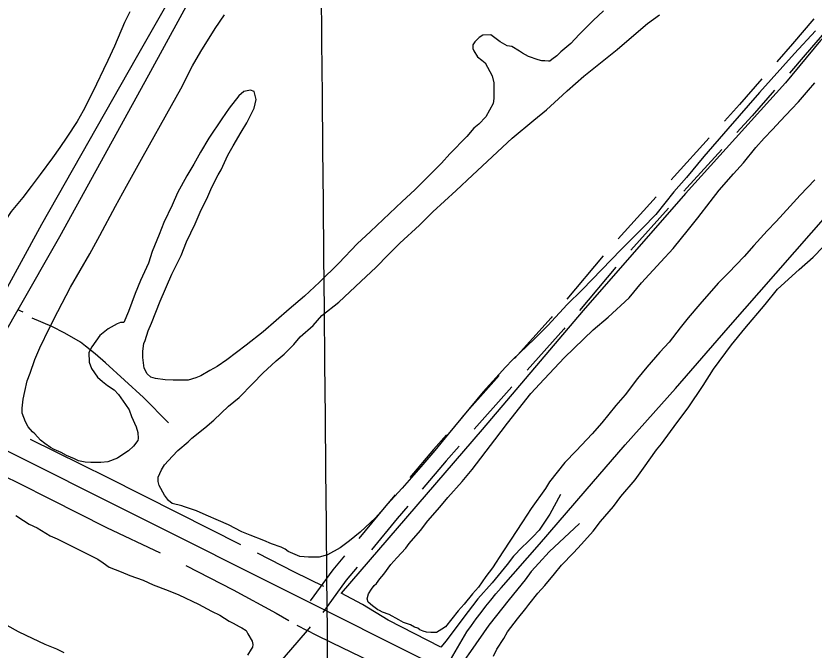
# Model space of a CAD drawing. Extents: x 3598634 to 3636690, y 517270 to 542944.
# Drawn here: x 3623397 to 3624807, y 524923 to 526042 of the extents above; entities that cross this region are included whole.
import ezdxf

# ---------------------------------------------------------------- set-up
doc = ezdxf.new("R2010")
doc.units = 0
for name, color, linetype in [('V-GRID-MAJR', 7, 'Continuous'), ('V-ROAD-CNTR', 7, 'Continuous'), ('V-SITE-VEGE', 7, 'Continuous'), ('V-TOPO-SHOR', 7, 'Continuous')]:
    doc.layers.add(name, color=color, linetype=linetype)

msp = doc.modelspace()

# ---------------------------------------------------------------- linework, layer by layer
at = {"layer": 'V-GRID-MAJR'}
msp.add_spline([(3623966.954, 522873.50800000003), (3623909.683, 528931.139), (3623852.383, 534991.855), (3623795.082, 541052.584), (3623795.0530000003, 541055.654)], degree=3, dxfattribs=at)
at = {"layer": 'V-ROAD-CNTR'}
for p, q in [((3624527.8285015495, 525723.1368969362), (3624460.949910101, 525648.7921306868)), ((3624550.107845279, 525703.046298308), (3624483.229256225, 525628.7015347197)), ((3624434.514240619, 525618.7795933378), (3624370.1845117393, 525542.2180150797)), ((3624456.807426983, 525598.6769614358), (3624392.4776980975, 525522.1153831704))]:
    msp.add_line(p, q, dxfattribs=at)
for points in [[(3621281.416398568, 526326.5993205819), (3624657.466646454, 524634.906703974)], [(3624806.569714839, 526037.2705111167), (3624768.952664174, 525993.3280326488), (3624741.2403196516, 525961.5624969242)], [(3624828.8565595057, 526017.1733688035), (3624791.651335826, 525973.7119673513), (3624763.5226730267, 525941.469222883)], [(3624714.944605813, 525931.4207874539), (3624675.459754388, 525886.1609048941), (3624648.6247460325, 525856.5830379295)], [(3624737.2269585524, 525911.3275126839), (3624697.8742456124, 525866.2190951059), (3624670.904175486, 525836.4923614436)], [(3624152.401, 524884.051), (3624193.795, 524954.76), (3624201.944, 524966.221), (3624210.2490000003, 524977.571), (3624218.707, 524988.81), (3624227.3170000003, 524999.937), (3624236.074, 525010.9450000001), (3624244.981, 525021.836), (3624254.0330000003, 525032.607), (3624322.031, 525109.786), (3624402.433, 525203.475), (3624473.565, 525284.851), (3624562.147, 525384.56), (3624655.275, 525491.693), (3624739.5100000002, 525587.852), (3624836.198, 525697.719), (3624944.099, 525815.795), (3625011.326, 525891.091)], [(3624621.747544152, 525826.958664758), (3624559.9824702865, 525758.8804620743), (3624554.5799381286, 525752.8748034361)], [(3624644.0269733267, 525806.8679879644), (3624582.2435297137, 525738.7695379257), (3624576.8592809, 525732.7842037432)], [(3624344.452620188, 525511.5933837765), (3624342.4371815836, 525509.1947235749), (3624277.587594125, 525437.2381479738)], [(3624366.7458065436, 525491.4907518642), (3624365.070818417, 525489.4972764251), (3624299.866929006, 525417.147570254)], [(3624250.8087839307, 525407.5245976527), (3624241.2053051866, 525396.8686556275), (3624184.3594086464, 525332.79627355)], [(3624273.0881188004, 525387.4340199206), (3624263.5686948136, 525376.8713443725), (3624206.639474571, 525312.7050461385)], [(3624157.812995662, 525302.8751707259), (3624134.5970846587, 525276.7079570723), (3624092.576340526, 525227.0930617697)], [(3624180.0930623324, 525282.7839441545), (3624157.2669153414, 525257.0560429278), (3624114.8666095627, 525206.9929901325)], [(3624066.724732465, 525196.5694512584), (3624047.5342549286, 525173.9107965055), (3624002.723031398, 525119.7358709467)], [(3624089.0150017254, 525176.469379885), (3624070.5397450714, 525154.6552034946), (3624025.023179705, 525099.627548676)], [(3623977.2283275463, 525088.9138229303), (3623956.8022267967, 525064.219507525), (3623916.6962231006, 525009.3735098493)], [(3623999.528478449, 525068.8055037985), (3623980.4897732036, 525045.788492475), (3623939.0991420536, 524989.1857335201)]]:
    msp.add_lwpolyline(points, dxfattribs=at)
at = {"layer": 'V-SITE-VEGE'}
for points in [[(3623598.045, 526049.658), (3623588.671, 526030.599), (3623571.1380000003, 525989.26), (3623559.0670000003, 525963.845), (3623551.682, 525947.956), (3623538.954, 525921.914), (3623530.235, 525903.486), (3623515.531, 525874.916), (3623504.873, 525855.888), (3623486.99, 525828.6680000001), (3623474.421, 525810.3200000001), (3623461.211, 525791.987), (3623439.427, 525762.28), (3623423.6, 525741.434), (3623409.08, 525721.845), (3623388.043, 525697.254), (3623378.106, 525682.06)], [(3624435.048, 526051.653), (3624416.612, 526034.39), (3624392.052, 526009.88), (3624377.165, 525993.567), (3624359.575, 525978.992), (3624352.56, 525971.733), (3624343.748, 525965.34), (3624340.225, 525962.603), (3624337.551, 525962.556), (3624331.292, 525963.343), (3624325.941, 525963.251), (3624319.668, 525964.928), (3624302.6180000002, 525970.879), (3624291.807, 525976.939), (3624286.396, 525980.415), (3624272.879, 525988.214), (3624264.822, 525989.858), (3624252.213, 525996.781), (3624235.9450000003, 526008.991), (3624221.677, 526008.747), (3624215.512, 526004.182), (3624207.605, 525996.907), (3624204.13, 525991.497), (3624204.236, 525985.252), (3624206.098, 525980.825), (3624212.522, 525970.228), (3624219.764, 525964.109), (3624226.0840000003, 525959.757), (3624229.789, 525951.79), (3624238.075, 525936.7660000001), (3624240.965, 525924.326), (3624241.438, 525896.678), (3624239.808, 525887.729), (3624226.826, 525864.312), (3624214.554, 525851.612), (3624205.758, 525844.323), (3624193.517, 525829.8420000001), (3624163.71, 525798.9990000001), (3624148.825, 525782.685), (3624131.295, 525764.5430000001), (3624101.4590000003, 525735.484), (3624079.515, 525714.591), (3624056.6780000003, 525693.681), (3624023.322, 525661.883), (3623999.608, 525640.066), (3623967.19, 525605.613), (3623932.972, 525572.017), (3623906.631, 525547.476), (3623879.364, 525524.708), (3623833.657, 525484.674), (3623803.733, 525460.966), (3623769.378, 525435.397), (3623752.632, 525423.513), (3623739.377, 525416.15), (3623723.474, 525406.957), (3623714.619, 525403.237), (3623701.301, 525399.4400000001), (3623674.546, 525398.982), (3623660.261, 525399.629), (3623643.268, 525402.015), (3623635.197, 525404.552)], [(3623621.3710000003, 525795.063), (3623671.588, 525884.243), (3623688.0300000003, 525913.963), (3623708.745, 525954.465), (3623723.48, 525979.698), (3623748.656, 526020.273), (3623765.1920000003, 526044.642)], [(3623937.548, 525513.2170000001), (3623967.473, 525536.925), (3624006.1040000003, 525573.2710000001), (3624033.324, 525598.715), (3624054.363, 525620.485), (3624075.417, 525641.367), (3624109.664, 525673.176), (3624133.347, 525696.777), (3624174.6380000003, 525734.061), (3624203.614, 525761.3200000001), (3624273.86, 525826.756), (3624311.674, 525858.629), (3624334.559, 525876.862), (3624362.669, 525902.323), (3624370.558, 525910.486), (3624400.455, 525935.977), (3624459.415, 525983.378), (3624480.5130000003, 526001.581), (3624513.054, 526028.903), (3624534.2, 526044.431)], [(3624809.457, 526016.136), (3624772.671, 525976.253), (3624710.5100000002, 525907.387), (3624654.514, 525843.09), (3624612.5300000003, 525794.194), (3624581.941, 525757.095), (3624559.181, 525731.724), (3624527.7460000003, 525691.934), (3624504.078, 525667.442), (3624466.356, 525630.2170000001), (3624397.1040000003, 525558.556), (3624370.7770000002, 525533.126), (3624336.6210000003, 525495.963), (3624312.938, 525472.361), (3624274.323, 525435.125), (3624262.049, 525422.4230000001), (3624222.65, 525378.928), (3624160.595, 525303.819), (3624137.004, 525274.8690000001), (3624112.521, 525245.904), (3624079.257, 525208.753), (3624059.111, 525186.997), (3624031.983, 525156.203), (3624004.7630000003, 525130.755), (3623986.292, 525115.274), (3623969.546, 525103.392), (3623947.4620000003, 525090.522), (3623932.362, 525086.694), (3623913.633, 525086.375), (3623898.441, 525087.899), (3623877.7770000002, 525096.465), (3623872.35, 525100.834), (3623865.153, 525104.279), (3623848.1010000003, 525110.23), (3623834.615, 525116.245), (3623810.367, 525125.643), (3623795.992, 525131.642), (3623772.589, 525143.729), (3623754.614, 525151.452), (3623733.045, 525160.895), (3623715.958, 525168.633), (3623694.432, 525175.399), (3623689.9420000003, 525177.107), (3623672.921, 525181.277), (3623666.5870000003, 525186.52), (3623659.284, 525196.209), (3623650.076, 525213.003), (3623648.169, 525220.105), (3623648.0300000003, 525228.133), (3623654.059, 525240.727), (3623659.259, 525249.736), (3623673.27, 525265.143), (3623682.912, 525275.121), (3623701.38, 525290.601), (3623707.518, 525296.952), (3623730.401, 525315.188), (3623746.2260000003, 525328.84), (3623772.5670000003, 525353.379), (3623791.036, 525368.86), (3623815.595, 525393.368), (3623833.128, 525411.509), (3623856.84, 525433.327), (3623870.912, 525445.166), (3623887.568, 525462.402), (3623898.933, 525475.978), (3623921.784, 525495.995), (3623937.548, 525513.2170000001)], [(3624017.4790000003, 525013.214), (3624020.002, 525022.178), (3624025.216, 525030.297), (3624029.568, 525036.617), (3624033.967, 525040.258), (3624040.073, 525048.395), (3624047.071, 525056.544), (3624059.2660000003, 525073.702), (3624069.771, 525085.48), (3624085.532, 525102.699), (3624091.639, 525110.832), (3624111.769, 525133.481), (3624124.858, 525150.653), (3624145.848, 525175.102), (3624159.829, 525192.291), (3624185.218, 525220.382), (3624202.704, 525241.2), (3624242.845, 525293.63), (3624265.529, 525323.46), (3624306.56, 525375.905), (3624330.213, 525401.29), (3624366.137, 525439.372), (3624417.04, 525488.42), (3624443.43, 525510.282), (3624480.307, 525544.814), (3624502.161, 525571.061), (3624536.3170000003, 525608.224), (3624558.217, 525631.792), (3624585.2970000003, 525665.265), (3624601.892, 525686.066), (3624623.716, 525714.095), (3624639.418, 525734.884), (3624664.792, 525763.866), (3624682.309, 525782.902), (3624704.147, 525810.0380000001), (3624719.034, 525826.35), (3624733.937, 525841.7710000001), (3624747.9450000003, 525857.179), (3624767.215, 525878.027), (3624779.487, 525890.727), (3624796.972, 525911.545), (3624808.353, 525924.232)], [(3623635.197, 525404.552), (3623628.846, 525410.688), (3623623.327, 525420.408), (3623621.224, 525439.106), (3623621.025, 525450.7), (3623622.58, 525464.108), (3623625.162, 525469.504), (3623630.225, 525486.542), (3623636.238, 525500.028), (3623651.6350000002, 525538.649), (3623672.2290000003, 525586.286), (3623688.609, 525619.576), (3623698.007, 525643.824), (3623713.5270000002, 525675.312), (3623722.094, 525695.978), (3623735.889, 525723.87), (3623742.75, 525740.045), (3623753.9790000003, 525761.648), (3623759.1750000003, 525770.661), (3623771.219, 525796.738), (3623780.755, 525812.958), (3623794.612, 525837.282), (3623805.04, 525853.5210000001), (3623817.971, 525879.612), (3623821.281, 525894.835), (3623817.469, 525909.044), (3623811.182, 525911.612), (3623799.631, 525908.7390000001), (3623790.8370000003, 525901.45), (3623773.366, 525879.741), (3623760.31, 525860.783), (3623737.702, 525826.495), (3623722.952, 525802.155), (3623710.8340000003, 525780.536), (3623698.698, 525759.811), (3623682.256, 525730.09), (3623672.813, 525708.5160000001), (3623658.17, 525677.934), (3623649.617, 525656.376), (3623637.636, 525626.731), (3623630.853, 525606.098), (3623617.103, 525575.529), (3623607.6890000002, 525552.172), (3623595.738, 525520.743), (3623587.1550000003, 525500.97), (3623581.804, 525500.88), (3623575.592, 525498.987), (3623559.6920000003, 525489.794), (3623544.7290000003, 525477.9400000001), (3623530.794, 525458.075), (3623525.613, 525448.177), (3623525.9020000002, 525431.227), (3623530.559, 525419.711), (3623540.629, 525404.716), (3623549.685, 525396.843), (3623558.727, 525389.862), (3623570.458, 525382.034), (3623577.73, 525374.127), (3623590.52, 525356.504), (3623596.932, 525346.801), (3623600.701, 525335.268), (3623609.046, 525316.677), (3623611.889, 525306.912), (3623612.964, 525296.225), (3623612.1350000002, 525292.643), (3623604.275, 525282.694), (3623595.495, 525274.514), (3623580.501, 525264.444), (3623576.088, 525261.694), (3623559.247, 525255.161), (3623546.779, 525254.055), (3623528.941, 525253.75), (3623519.115, 525254.473), (3623507.4760000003, 525256.951), (3623500.279, 525260.393), (3623485.9020000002, 525266.394), (3623476.8910000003, 525271.5920000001), (3623464.3140000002, 525276.728), (3623458.0100000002, 525280.189), (3623448.08, 525287.157), (3623439.943, 525293.262), (3623429.934, 525304.688), (3623426.307, 525308.196), (3623418.128, 525316.976), (3623413.518, 525325.819), (3623407.904, 525340.888), (3623407.753, 525349.805), (3623409.262, 525365.89), (3623412.598, 525379.329), (3623416.735, 525398.138), (3623421.859, 525411.603), (3623430.367, 525435.837), (3623438.933, 525456.502), (3623456.1750000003, 525491.59), (3623470.847, 525520.389), (3623493.302, 525563.596), (3623527.092, 525622.162), (3623545.272, 525654.59), (3623572.926, 525706.806), (3623591.95, 525741.9230000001), (3623621.3710000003, 525795.063)], [(3624808.609, 525752.948), (3624782.313, 525725.734), (3624764.796, 525706.7), (3624740.284, 525679.517), (3624724.504, 525663.188), (3624700.8680000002, 525636.908), (3624683.3510000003, 525617.878), (3624656.193, 525588.8640000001), (3624637.767, 525570.706), (3624605.396, 525533.574), (3624584.404, 525509.127), (3624570.4250000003, 525491.938), (3624551.2290000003, 525466.629), (3624534.589, 525448.504), (3624511.846, 525422.243), (3624495.236, 525402.33), (3624473.427, 525373.41), (3624456.804, 525354.388), (3624432.353, 525323.64), (3624414.8340000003, 525304.606), (3624386.801, 525274.684), (3624366.6380000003, 525253.821), (3624339.5700000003, 525219.458), (3624332.6350000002, 525207.741), (3624307.367, 525172.5160000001), (3624291.71, 525149.052), (3624270.856, 525116.579), (3624256.937, 525095.822), (3624238.679, 525067.853), (3624227.348, 525052.493), (3624214.29, 525033.534), (3624203.788, 525021.758), (3624188.931, 525003.66), (3624178.427, 524991.884), (3624155.713, 524963.839), (3624149.548, 524959.274), (3624139.824, 524953.755), (3624130.017, 524953.587), (3624121.974, 524954.34), (3624116.594, 524956.032), (3624110.305, 524958.6), (3624106.6920000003, 524961.215), (3624101.31, 524962.907), (3624094.099, 524967.245), (3624081.534, 524971.49), (3624073.432, 524975.812), (3624056.319, 524985.333), (3624044.648, 524989.593), (3624039.251, 524992.175), (3624036.546, 524993.914), (3624026.613, 525000.881), (3624019.3710000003, 525007.003), (3624017.4790000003, 525013.214)], [(3624240.463, 524911.764), (3624246.4930000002, 524924.356), (3624258.6580000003, 524943.3), (3624265.594, 524955.014), (3624283.049, 524977.618), (3624297.903, 524995.714), (3624303.134, 525002.939), (3624318.852, 525022.836), (3624331.108, 525036.428), (3624348.594, 525057.246), (3624360.8200000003, 525072.621), (3624381.859, 525094.393), (3624395.87, 525109.8), (3624416.89, 525132.461), (3624429.981, 525149.636), (3624452.724, 525175.897), (3624465.796, 525193.962), (3624491.173, 525222.946), (3624505.982, 525243.719), (3624528.6210000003, 525276.2220000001), (3624537.356, 525287.077), (3624564.377, 525324.117), (3624584.447, 525350.331), (3624611.4220000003, 525390.046), (3624629.663, 525418.907), (3624661.0530000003, 525461.3740000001), (3624684.644, 525490.327), (3624720.494, 525532.87), (3624742.33, 525560.008), (3624780.992, 525594.5700000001), (3624805.597, 525616.401), (3624841.537, 525653.593)], [(3623396.6520000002, 525160.4450000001), (3623409.936, 525151.188), (3623420.075, 525145.204), (3623434.055, 525138.501), (3623457.507, 525124.5430000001), (3623469.586, 525119.161), (3623541.344, 525083.039), (3623550.832, 525076.428), (3623561.588, 525069.147), (3623582.592, 525061.017), (3623597.852, 525054.285), (3623621.4220000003, 525046.101), (3623639.222, 525038.036), (3623665.958, 525027.859), (3623684.413, 525020.421), (3623719.358, 525003.662), (3623742.193, 524991.002), (3623756.812, 524984.284), (3623773.273, 524973.68), (3623780.9020000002, 524970.3150000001), (3623791.046, 524964.333), (3623796.123, 524961.662), (3623803.727, 524957.013), (3623806.8140000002, 524951.174), (3623814.244, 524938.1900000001), (3623815.409, 524932.392), (3623814.676, 524927.915), (3623812.673, 524924.11), (3623806.035, 524913.337)], [(3623482.113, 524917.444), (3623468.7770000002, 524924.132), (3623448.414, 524932.253), (3623414.74, 524948.344), (3623401.404, 524955.035), (3623381.094, 524965.719)]]:
    msp.add_lwpolyline(points, dxfattribs=at)
at = {"layer": 'V-TOPO-SHOR'}
for p, q in [((3623409.5810000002, 525519.269), (3623399.835, 525523.408)), ((3623893.096, 524966.546), (3623911.389, 524957.148))]:
    msp.add_line(p, q, dxfattribs=at)
for points in [[(3625942.114, 527277.041), (3625848.305, 527167.735), (3625708.842, 527009.254), (3625667.575, 526971.612), (3625656.072, 526958.745), (3625589.059, 526874.295), (3625512.914, 526795.754), (3625422.085, 526691.8640000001), (3625296.3200000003, 526544.268), (3625146.234, 526360.939), (3624987.5670000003, 526182.991), (3624818.757, 525999.205), (3624756.492, 525924.095)], [(3624336.508, 527240.1190000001), (3624235.3740000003, 527062.515), (3624087.289, 526804.487), (3623941.588, 526546.105), (3623781.916, 526270.846), (3623609.2430000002, 525968.43), (3623441.975, 525674.028), (3623276.429, 525371.733), (3623275.292, 525369.679), (3623236.843, 525300.196), (3623206.502, 525245.363), (3623191.805, 525224.515), (3623165.065, 525189.991), (3623127.488, 525140.626), (3622950.0840000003, 524906.259), (3622757.566, 524652.226), (3622587.207, 524422.733), (3622580.586, 524416.282), (3622575.867, 524414.219), (3622567.538, 524414.868), (3622372.577, 524511.745)], [(3624354.41, 527235.6730000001), (3624246.007, 527042.8910000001), (3624098.647, 526788.838), (3623958.873, 526531.349), (3623807.8170000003, 526261.784), (3623630.759, 525937.903), (3623473.639, 525652.389), (3623399.835, 525523.408), (3623305.15, 525357.938), (3623302.877, 525353.965), (3623261.23, 525280.306), (3623249.051, 525258.767), (3623241.764, 525244.779), (3623229.398, 525226.743), (3623206.569, 525195.058), (3623104.005, 525054.664), (3623016.37, 524944.631), (3623002.015, 524926.954), (3622940.872, 524842.724), (3622777.821, 524626.032), (3622630.862, 524417.934)], [(3624756.492, 525924.095), (3624579.921, 525728.878), (3624399.335, 525522.359), (3624220.6180000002, 525312.06), (3623971.643, 525023.122)], [(3623666.423, 525323.877), (3623621.969, 525368.917), (3623555.274, 525429.687), (3623536.75, 525446.014), (3623519.876, 525459.303), (3623510.568, 525466.201), (3623483.127, 525482.241), (3623460.022, 525493.96), (3623425.3140000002, 525508.5430000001)], [(3623794.321, 525108.1900000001), (3623683.69, 525164.176), (3623558.4280000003, 525227.363), (3623422.324, 525294.224)], [(3623652.4760000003, 525093.746), (3623557.609, 525138.691), (3623458.67, 525188.226), (3623402.411, 525216.802), (3623376.24, 525229.526)], [(3624359.2290000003, 525197.071), (3624340.4420000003, 525162.804), (3624321.288, 525134.411), (3624310.13, 525122.727), (3624299.878, 525112.792), (3624291.34, 525104.227), (3624275.846, 525088.191), (3624264.875, 525073.436), (3624238.296, 525041.573), (3624212.862, 525013.071), (3624186.605, 524978.14), (3624157.2120000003, 524938.88), (3624147.7830000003, 524927.757)], [(3624392.415, 525146.3690000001), (3624339.289, 525096.275), (3624320.661, 525076.176), (3624307.418, 525061.381), (3624296.318, 525046.357), (3624268.5840000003, 525011.6680000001), (3624232.21, 524966.6730000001), (3624200.005, 524920.147), (3624190.123, 524905.77)], [(3623822.921, 525094.034), (3623888.312, 525060.56), (3623940.515, 525035.507)], [(3623696.838, 525071.762), (3623780.353, 525029.15), (3623856.5330000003, 524987.608), (3623878.711, 524974.949)], [(3624147.7830000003, 524927.757), (3624054.458, 524975.412), (3624009.398, 525003.15), (3623971.643, 525023.122)], [(3623916.949, 524963.628), (3623911.389, 524957.148), (3623855.732, 524893.142), (3623728.744, 524742.512), (3623587.882, 524582.014), (3623458.187, 524437.153), (3623312.0330000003, 524281.175), (3623200.46, 524132.216), (3623184.67, 524117.298), (3623177.912, 524113.77400000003), (3623172.5130000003, 524112.678), (3623165.714, 524111.556), (3623153.446, 524113.352), (3623141.119, 524118.554), (3623081.3340000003, 524153.832), (3623063.5, 524164.357), (3623030.759, 524178.636), (3623002.085, 524189.576), (3622969.519, 524205.264), (3622827.994, 524277.12), (3622733.7600000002, 524324.9670000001), (3622606.034, 524392.029)], [(3624557.823, 524640.773), (3624463.003, 524689.341), (3624379.133, 524731.809), (3624273.295, 524782.732), (3624150.3000000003, 524842.464), (3624024.231, 524902.008), (3623954.843, 524935.353), (3623927.435, 524948.805), (3623911.389, 524957.148)]]:
    msp.add_lwpolyline(points, dxfattribs=at)

doc.saveas('drawing.dxf')
